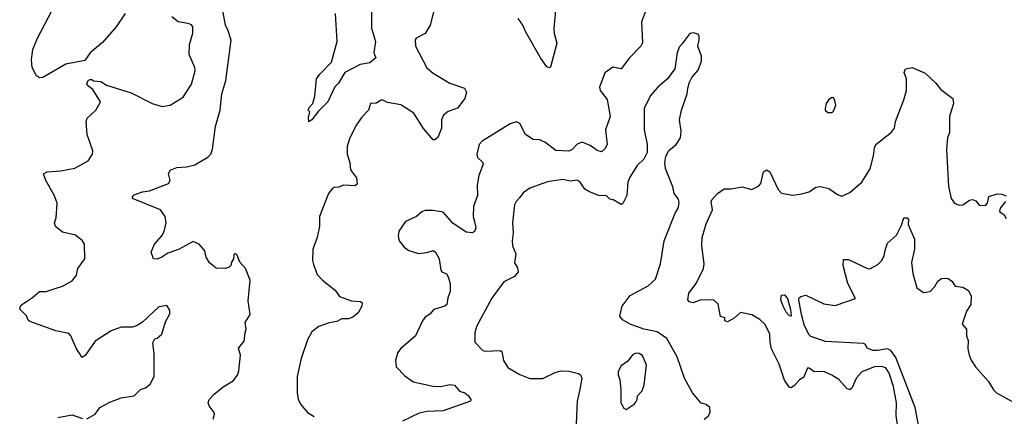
# Model space of a CAD drawing. Extents: x 2057697 to 2160550, y 827490 to 1016834.
# Tile 415 of 509: x 2093444 to 2099469, y 993722 to 996148. Entities that reach past the tile are written whole.
import ezdxf

# ---------------------------------------------------------------- set-up
doc = ezdxf.new("R2010")
doc.units = 0

msp = doc.modelspace()

# ---------------------------------------------------------------- linework, layer by layer
at = {"layer": '0CON20XD'}
for points in [[(2095596.4, 996283.6), (2095595.7, 996134.3), (2095595.6, 996095), (2095620.9, 996015), (2095611.2, 995945), (2095622.5, 995915), (2095585.8, 995884.2), (2095526.8, 995873.2), (2095434.3, 995825.7), (2095395, 995758.8), (2095373, 995737), (2095330, 995645), (2095272, 995588), (2095232, 995535), (2095213, 995523), (2095210.5, 995549.5), (2095220, 995585), (2095210, 995595), (2095215, 995610), (2095237.5, 995635), (2095250, 995680), (2095260.8, 995785), (2095280.8, 995815), (2095351.2, 995888.8), (2095387.5, 996015), (2095375.5, 996185)], [(2094089.2, 996185), (2094035, 996103.3), (2093951.2, 996008.8), (2093875.8, 995944.2), (2093842.5, 995897.5), (2093725, 995876.2), (2093585, 995793.5), (2093565, 995792.2), (2093545.7, 995805), (2093519.2, 995855), (2093515.6, 995905), (2093524.3, 995965), (2093551.9, 996035), (2093643.1, 996205)], [(2094627.5, 993705), (2094636.7, 993735), (2094633.8, 993745), (2094602.5, 993785), (2094597.5, 993805), (2094603.3, 993825), (2094632.9, 993857.1), (2094688.3, 993901.7), (2094750.3, 993939.7), (2094776.4, 993973.6), (2094785, 994000), (2094794.2, 994095), (2094782.3, 994137.7), (2094817.7, 994182.3), (2094822.5, 994232.5), (2094830, 994255), (2094823.3, 994295), (2094853.3, 994345), (2094842, 994428), (2094854, 994555), (2094826.2, 994625), (2094790, 994665), (2094775, 994707.5), (2094765, 994717.5), (2094755, 994710), (2094752.5, 994685), (2094740, 994665), (2094736.7, 994645), (2094726.1, 994633.9), (2094703.6, 994626.4), (2094645, 994628.8), (2094605, 994660), (2094585.8, 994695), (2094577.1, 994735), (2094569.2, 994745), (2094542, 994775), (2094505, 994791.4), (2094415, 994742.5), (2094350.3, 994719.7), (2094312.5, 994695), (2094285, 994684), (2094262.5, 994685), (2094247.5, 994725), (2094268.6, 994775), (2094312.5, 994825), (2094327.6, 994852.4), (2094340.6, 994905), (2094334.4, 994944.4), (2094305, 994984), (2094133.3, 995055), (2094133.8, 995065), (2094144.4, 995075.6), (2094195, 995094.2), (2094238.9, 995101.1), (2094355, 995146.7), (2094363.8, 995165), (2094354.4, 995205.6), (2094365, 995227.5), (2094405.8, 995244.2), (2094465, 995248), (2094515, 995260), (2094594.1, 995305.9), (2094614.1, 995325.9), (2094624, 995355), (2094642.5, 995495), (2094670.8, 995595), (2094681.4, 995695), (2094705.6, 995775), (2094736.8, 996023.2), (2094720.2, 996080.2), (2094702.1, 996115), (2094684.7, 996214.7)], [(2095982.3, 996217.7), (2095956, 996115), (2095925, 996063.8), (2095870, 996035), (2095863.6, 996023.6), (2095866.2, 995985), (2095935, 995854.3), (2095975, 995820.6), (2096075, 995760), (2096165, 995728), (2096178, 995705), (2096167.5, 995665), (2096123.9, 995606.1), (2096065, 995586.7), (2096036.4, 995563.6), (2096025.6, 995535), (2096024.4, 995485), (2096003, 995427), (2095985, 995413.8), (2095975, 995413.8), (2095915, 995483.1), (2095855.7, 995575), (2095777, 995627), (2095695, 995640.9), (2095665, 995655.8), (2095655, 995655.8), (2095625, 995638.1), (2095590, 995635), (2095579.2, 995595), (2095537.6, 995552.4), (2095504.3, 995505), (2095464.6, 995425.4), (2095448.1, 995375), (2095448.1, 995325), (2095463.1, 995275), (2095468.6, 995228.6), (2095505, 995181.2), (2095508.2, 995141.8), (2095495, 995130.9), (2095425, 995135.6), (2095396.6, 995123.4), (2095368.6, 995121.4), (2095355.8, 995114.2), (2095334, 995085), (2095278.8, 994945), (2095279.2, 994885), (2095264.3, 994815), (2095237.1, 994745), (2095235.6, 994675), (2095241.1, 994651.1)], [(2097275, 996203.8), (2097250, 996135), (2097255.5, 996005.5), (2097245, 995985.8), (2097175.6, 995915), (2097125, 995848), (2097073, 995857), (2097025, 995822.5), (2096991.4, 995735), (2096996, 995715), (2097038.6, 995658.6), (2097058.2, 995555), (2097028.1, 995475), (2097038.9, 995385), (2097025, 995358), (2097005, 995340), (2096976.9, 995346.9), (2096935, 995378.9), (2096885, 995398.1), (2096854.5, 995385.5), (2096825.4, 995354.6), (2096805, 995343.3), (2096725, 995348.6), (2096657.9, 995397.9), (2096625, 995411.9), (2096585.7, 995415.7), (2096540, 995445), (2096505, 995513.3), (2096485, 995523.8), (2096445, 995510), (2096274.6, 995405.4), (2096256, 995385), (2096241.2, 995325), (2096246.2, 995305), (2096276.2, 995276.2), (2096279.4, 995265), (2096252.7, 995195), (2096243.6, 995136.4), (2096245, 995072.5), (2096220, 995005), (2096218.5, 994945), (2096226, 994914), (2096235.7, 994875), (2096227.9, 994852.1), (2096215, 994844), (2096175, 994848), (2096095, 994904.2), (2096035, 994971.2), (2095975, 994981.2), (2095925, 994980), (2095905, 994972), (2095872.5, 994945), (2095805, 994913.3), (2095763.8, 994855), (2095758.8, 994825), (2095766.7, 994795), (2095796.1, 994756.1), (2095825, 994736.7), (2095885, 994718), (2095935.9, 994724.1), (2095975, 994736.2), (2095987.5, 994725), (2096010, 994685), (2096020, 994615), (2096027.5, 994605), (2096055, 994592.5), (2096065.8, 994575.8), (2096077.1, 994535), (2096078, 994485), (2096063, 994447), (2096057.5, 994405), (2096044.4, 994395.6), (2095977.5, 994375), (2095953.9, 994346.1), (2095925, 994328.8), (2095908, 994305), (2095865, 994214.2), (2095774, 994135), (2095757.3, 994112.7), (2095743.3, 994065), (2095748, 994025), (2095799.8, 993969.8), (2095852, 993932), (2095975, 993905.6), (2096020, 993905), (2096075, 993917.1), (2096105, 993912.5), (2096135.9, 993875.9), (2096167.5, 993865), (2096188.3, 993848.3), (2096203.8, 993825), (2096203.3, 993815), (2096035, 993756.2), (2095938.1, 993751.9), (2095889.3, 993740.7), (2095786.9, 993693.1)], [(2096722.8, 996207.2), (2096712.7, 996092.7), (2096714.2, 996065), (2096730.8, 996005), (2096691.7, 995858.3), (2096685, 995853.8), (2096670.3, 995860.3), (2096631.1, 995915), (2096538.1, 996075), (2096523.1, 996115), (2096494.6, 996154.6)], [(2093855, 993706), (2093905, 993734.2), (2093935, 993775.8), (2093995, 993809.2), (2094065, 993834.3), (2094145, 993847.5), (2094182, 993885), (2094213.4, 993896.6), (2094242.1, 993917.9), (2094267.5, 993965), (2094266.2, 994105), (2094258.3, 994171.7), (2094270, 994195), (2094285, 994200), (2094312.5, 994225), (2094335, 994300), (2094361.7, 994348.3), (2094361.7, 994371.7), (2094345, 994400), (2094295, 994392.5), (2094195, 994297.5), (2094161.7, 994278.3), (2094132, 994268), (2094065, 994268.1), (2094003.8, 994245), (2093905, 994182), (2093845, 994093.3), (2093825, 994081.2), (2093788.7, 994138.7), (2093757.5, 994215), (2093745, 994228), (2093665, 994244.2), (2093505, 994301.2), (2093495, 994310), (2093485, 994336.7), (2093446.7, 994375), (2093443.6, 994386.4), (2093455, 994403.3), (2093521.7, 994448.3), (2093565, 994486.2), (2093605, 994486.2), (2093655, 994502), (2093705, 994518.8), (2093765, 994550), (2093791.2, 994585), (2093800, 994625), (2093842.5, 994685), (2093840, 994775), (2093827.5, 994795), (2093785, 994830), (2093705, 994848.8), (2093662.1, 994882.1), (2093657.5, 994905), (2093667.1, 994935), (2093673.1, 995025), (2093655.4, 995075.4), (2093603.3, 995165), (2093590, 995205), (2093612, 995218), (2093695, 995222.9), (2093780.9, 995239.1), (2093863.3, 995285), (2093888.8, 995325), (2093891.2, 995345), (2093856.9, 995445), (2093850.6, 995525), (2093855.8, 995545), (2093908.8, 995595), (2093937.5, 995645), (2093890.5, 995720.5), (2093858.8, 995745), (2093855, 995760), (2093865, 995777.5), (2093875, 995782.5), (2093885, 995782.5), (2093895, 995773.3), (2093940.5, 995770.5), (2093975, 995748), (2094125, 995699.4), (2094254.5, 995634.5), (2094315, 995616.9), (2094365, 995625.8), (2094445, 995672.9), (2094495, 995754), (2094517.5, 995835), (2094516, 995855), (2094480.8, 995935), (2094483, 995997), (2094502.5, 996065), (2094503.9, 996103.9), (2094495.8, 996115.8), (2094475, 996124), (2094413.7, 996133.7), (2094375, 996166)], [(2097633.3, 993705), (2097657.3, 993722.7), (2097668.8, 993745), (2097666.2, 993775), (2097645, 993793.3), (2097615, 993803.3), (2097562, 993865), (2097511.4, 993955), (2097467.5, 994085), (2097405, 994198), (2097345, 994238.9), (2097264.2, 994255), (2097179.4, 994285), (2097132.7, 994312.7), (2097117.1, 994335), (2097131.5, 994395), (2097178.8, 994461.2), (2097289.1, 994520.9), (2097335, 994560), (2097365.5, 994654.5), (2097387.5, 994795), (2097454.4, 994965), (2097472.5, 994995), (2097478.9, 995025), (2097475, 995050), (2097449.2, 995085), (2097440.6, 995125), (2097396.7, 995236.7), (2097392.1, 995275), (2097398.5, 995311.5), (2097414.7, 995345.3), (2097461.9, 995385), (2097486.9, 995425), (2097492.2, 995465), (2097480.6, 995535), (2097493.1, 995595), (2097529.2, 995695), (2097531.7, 995728.3), (2097543.3, 995765), (2097556.4, 995793.6), (2097595, 995840), (2097616.7, 995895), (2097616.7, 995925), (2097593.8, 995985), (2097602.5, 996025), (2097602.5, 996045), (2097595, 996060), (2097565, 996066.7), (2097545, 996063.3), (2097495, 995998.8), (2097480.3, 995979.7), (2097467.5, 995945), (2097452, 995848), (2097407.1, 995785), (2097349.2, 995735), (2097305, 995683.8), (2097264.5, 995605.5), (2097264.3, 995475), (2097284.4, 995384.4), (2097284.3, 995335), (2097262.5, 995295), (2097222.9, 995255), (2097176.9, 995185), (2097165.6, 995155), (2097158.3, 995071.7), (2097135, 995023.3), (2097125, 995017.5), (2097075, 995046.7), (2097055, 995050), (2097035, 995070), (2096985, 995072.9), (2096926, 995096), (2096902.1, 995112.1), (2096873.4, 995153.4), (2096855.5, 995165.5), (2096815, 995160), (2096765, 995170.6), (2096674.4, 995155.6), (2096565, 995118), (2096525, 995088), (2096502, 995058), (2096481.2, 995035), (2096472.5, 995015), (2096460.5, 994905), (2096462.9, 994845), (2096457.1, 994795), (2096459.4, 994765), (2096480.6, 994715), (2096471.4, 994661.4), (2096489.5, 994629.5), (2096493.8, 994605), (2096472.1, 994577.9), (2096405.5, 994544.5), (2096332.9, 994445), (2096240.8, 994275), (2096230, 994235), (2096228, 994175), (2096277.5, 994125), (2096295, 994120.8), (2096384.2, 994124.2), (2096395, 994118.8), (2096405, 994063.3), (2096430.9, 994020.9), (2096505, 993977.1), (2096565, 993952.9), (2096645, 993952.5), (2096719.7, 993990.3), (2096755, 993999.2), (2096805, 993998), (2096863, 993983), (2096875.6, 993975.6), (2096882.9, 993955), (2096871.9, 993885), (2096854.3, 993815), (2096846.2, 993626.2)], [(2098830.4, 993575), (2098806.6, 993726.6), (2098808.9, 993805), (2098791.6, 993905), (2098765, 993985.6), (2098745, 994017.7), (2098715, 994027.2), (2098675.3, 994024.7), (2098596.6, 993993.4), (2098565, 993957.8), (2098536.9, 993893.1), (2098525, 993883.3), (2098505, 993892.5), (2098457.1, 993947.1), (2098414, 993974), (2098365, 993995.6), (2098305, 993993.3), (2098275, 994015.7), (2098265, 994015.7), (2098240.7, 993959.3), (2098215, 993944.2), (2098185, 993910), (2098165, 993896.7), (2098155, 993897.5), (2098125, 993942.5), (2098090.9, 994040.9), (2098045.5, 994135), (2098035.5, 994175), (2098034.5, 994225), (2098005, 994283.1), (2097974.2, 994315), (2097925, 994342), (2097855, 994356.7), (2097817, 994323), (2097775, 994300), (2097760, 994305), (2097760, 994325), (2097731.7, 994331.7), (2097718.2, 994408.2), (2097690, 994435), (2097607.6, 994432.4), (2097565, 994416.9), (2097541.7, 994421.7), (2097532, 994435), (2097537.8, 994475), (2097583.6, 994535), (2097628.9, 994625), (2097631.9, 994655), (2097618.5, 994765), (2097621.1, 994815), (2097645, 994900), (2097682.5, 994985), (2097675.5, 995035), (2097679.2, 995045), (2097715, 995084.7), (2097755, 995112.2), (2097797, 995113), (2097865, 995126), (2097925, 995110), (2097965, 995128.8), (2097979.2, 995145), (2097995, 995217.5), (2098015, 995230), (2098035, 995216.2), (2098085, 995110), (2098105, 995086), (2098175, 995074), (2098227.5, 995082.5), (2098274.2, 995095.8), (2098315, 995124), (2098345, 995127.1), (2098395, 995115.8), (2098447.9, 995077.9), (2098475, 995068), (2098525, 995090), (2098597.5, 995155), (2098648.1, 995235), (2098668.5, 995315), (2098674.3, 995365), (2098684, 995385), (2098779.3, 995460.7), (2098798, 995485), (2098804.2, 995525), (2098855, 995656.7), (2098870, 995715), (2098870.6, 995785), (2098856.2, 995825), (2098865, 995846.2), (2098905, 995856.2), (2098985, 995820), (2099049.7, 995759.7), (2099081.3, 995721.3), (2099153.8, 995665), (2099157.5, 995635), (2099134.3, 995555), (2099133.8, 995455)], [(2098389.3, 995579.3), (2098415, 995580), (2098425, 995587.5), (2098438, 995625), (2098430.7, 995660.7), (2098425, 995670), (2098415, 995672.5), (2098395, 995660), (2098380, 995635), (2098373.3, 995605), (2098373.9, 995593.9), (2098389.3, 995579.3)], [(2099133.8, 995455), (2099122, 995425), (2099115.8, 995355), (2099127.3, 995127.3), (2099144, 995055), (2099165, 995026.2), (2099193.4, 995013.4), (2099215, 995014.4), (2099255.5, 995044.5), (2099275, 995048.9), (2099295, 995039.4), (2099315, 995013.5), (2099355, 995012), (2099367.5, 995025), (2099373.9, 995066.1), (2099425, 995082.2), (2099455, 995081.1), (2099480, 995070)], [(2099477.5, 995035), (2099444, 994995), (2099440, 994975), (2099467.5, 994955), (2099481.7, 994931.7)], [(2098954.1, 993615), (2098923.9, 993775), (2098805, 994081.4), (2098775, 994123.5), (2098755, 994135.3), (2098693.6, 994123.6), (2098665, 994124.2), (2098629.5, 994139.5), (2098620.3, 994160.3), (2098607.3, 994167.3), (2098375, 994178.5), (2098285, 994210.5), (2098275, 994219.5), (2098247.5, 994275), (2098227.4, 994345), (2098211.5, 994435), (2098213.6, 994446.4), (2098223.3, 994455), (2098255, 994462.9), (2098365, 994409.2), (2098435, 994399.2), (2098558.3, 994441.7), (2098512.5, 994535), (2098482.5, 994645), (2098485, 994680), (2098515, 994680), (2098632.5, 994625), (2098645.7, 994624.3), (2098695, 994650.8), (2098720, 994675), (2098734.5, 994705.5), (2098742.5, 994745), (2098755, 994780), (2098809.7, 994830.3), (2098839.5, 994890.5), (2098853.8, 994935), (2098875, 994936.7), (2098883.3, 994925), (2098880, 994895), (2098919.4, 994805), (2098920, 994745), (2098901.7, 994661.7), (2098909.2, 994595), (2098935, 994506.7), (2098975, 994480), (2099015, 994486.2), (2099044, 994515), (2099061.7, 994548.3), (2099085, 994563.8), (2099105, 994566), (2099125, 994563.8), (2099148.8, 994548.8), (2099168.8, 994518.8), (2099215, 994512.5), (2099250.5, 994490.5), (2099266.1, 994456.1), (2099264.2, 994405.8), (2099238.6, 994365), (2099211.2, 994285), (2099238.6, 994255), (2099238.1, 994215), (2099248.2, 994185), (2099245.8, 994135), (2099254.2, 994095), (2099265.6, 994065.6), (2099292.5, 994025), (2099372.5, 993935), (2099403.7, 993883.7), (2099422, 993865), (2099539.4, 993799.4)], [(2095241.1, 994651.1), (2095265, 994590), (2095296.7, 994555), (2095375, 994492.5), (2095400, 994455), (2095475, 994428), (2095530, 994425), (2095540, 994415), (2095537.5, 994395), (2095516, 994355), (2095482, 994328), (2095455, 994318.8), (2095415, 994317.8), (2095385, 994301.4), (2095337.2, 994292.8), (2095275, 994271.9), (2095232, 994238), (2095205, 994190), (2095166.1, 994075), (2095141.8, 993965), (2095141.5, 993865), (2095148.6, 993825), (2095164.2, 993795), (2095205, 993746.2), (2095245, 993720)], [(2098165, 994333.8), (2098155, 994336.2), (2098135, 994358.6), (2098115.6, 994395), (2098101.9, 994435), (2098106.2, 994463.8), (2098125, 994464), (2098141.7, 994441.7), (2098160.3, 994375), (2098165, 994333.8)], [(2097155, 993764), (2097204.3, 993795.7), (2097215, 993808.8), (2097222.9, 993825), (2097223.6, 993846.4), (2097252.8, 993877.2), (2097264.6, 993915), (2097278.8, 994035), (2097255, 994094), (2097235, 994106.9), (2097215, 994107.8), (2097193, 994097), (2097165, 994058.8), (2097125, 994031.2), (2097107.1, 993995), (2097105.7, 993975), (2097115.9, 993944.1), (2097122.9, 993885), (2097122.9, 993805), (2097140.9, 993770.9), (2097155, 993764)], [(2093677.5, 993715), (2093765, 993731.2), (2093827.7, 993707.7)]]:
    msp.add_lwpolyline(points, dxfattribs=at)

doc.saveas('drawing.dxf')
